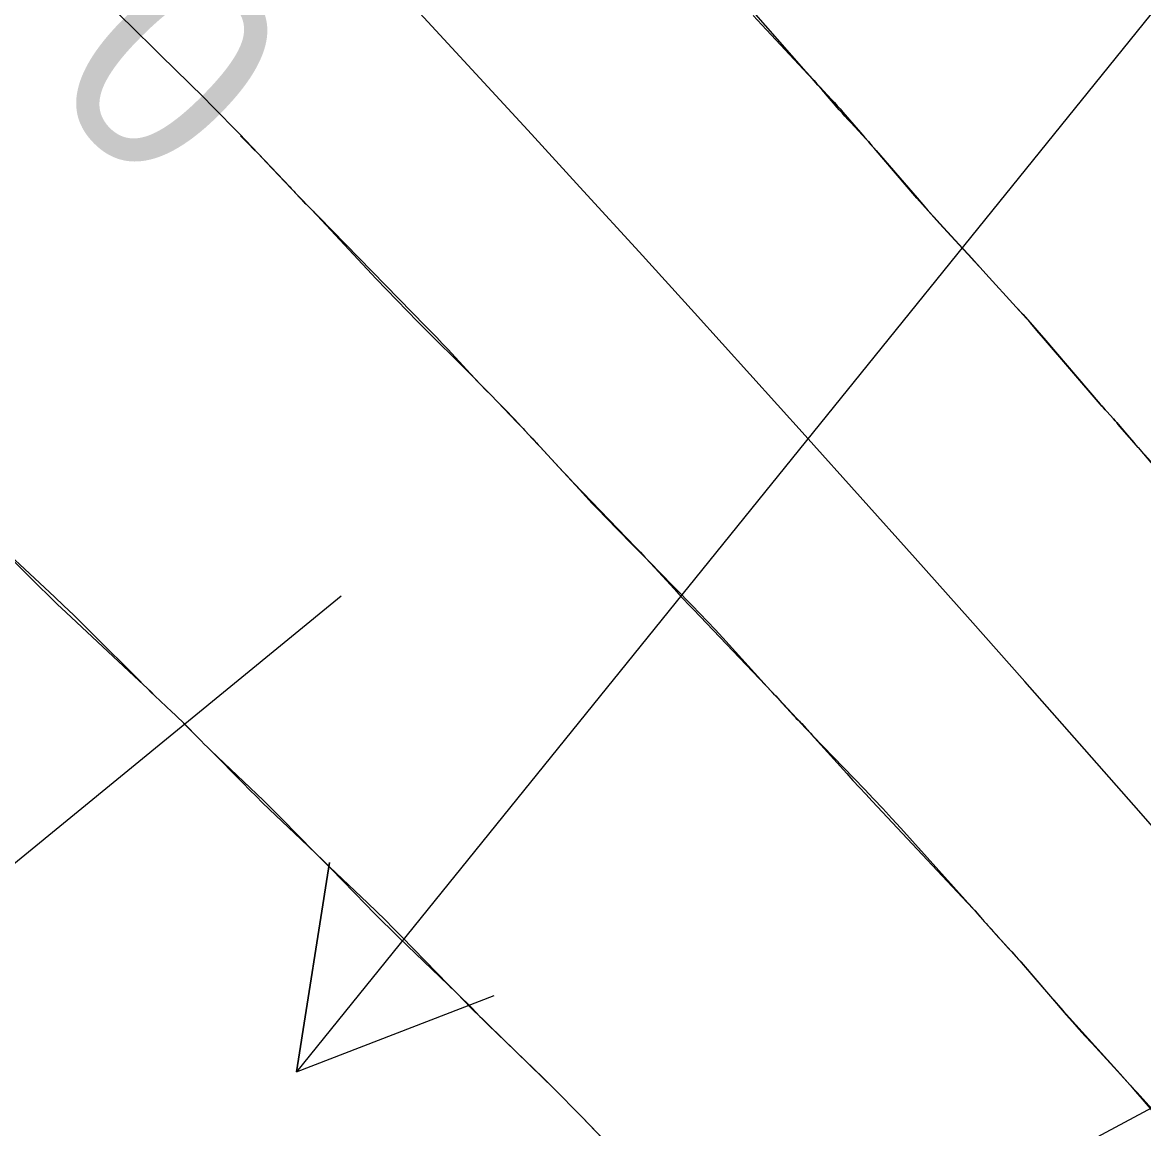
# Model space of a CAD drawing. Extents: x 954385 to 988206, y 1868364 to 1924553.
# Drawn here: x 955898.11 to 955929.86, y 1922853.85 to 1922885.18 of the extents above; entities that cross this region are included whole.
import ezdxf

# ---------------------------------------------------------------- set-up
doc = ezdxf.new("R2010")
doc.units = 0
for name, color, linetype in [('16', 7, 'Continuous'), ('26', 7, 'Continuous'), ('6', 7, 'Continuous'), ('7', 7, 'Continuous'), ('Default', 7, 'Continuous')]:
    doc.layers.add(name, color=color, linetype=linetype)

msp = doc.modelspace()

# ---------------------------------------------------------------- linework, layer by layer
at = {"layer": '16'}
for points in [[(955918.802, 1922885.376), (955919.047, 1922885.111), (955920.36, 1922883.705), (955920.442, 1922883.617), (955920.525, 1922883.528), (955920.607, 1922883.439), (955920.69, 1922883.35), (955921.019, 1922882.995), (955921.101, 1922882.906), (955921.182, 1922882.816), (955921.262, 1922882.726), (955921.342, 1922882.635), (955921.843, 1922882.057), (955921.953, 1922881.93), (955922.063, 1922881.803), (955922.173, 1922881.676), (955922.282, 1922881.549), (955923.442, 1922880.204), (955923.601, 1922880.021), (955923.76, 1922879.84), (955923.922, 1922879.661), (955924.085, 1922879.482), (955924.739, 1922878.771), (955924.903, 1922878.593), (955925.066, 1922878.415), (955925.229, 1922878.237), (955925.392, 1922878.059), (955926.252, 1922877.117), (955926.448, 1922876.9), (955926.643, 1922876.681), (955926.836, 1922876.461), (955927.028, 1922876.239), (955928.629, 1922874.367), (955928.675, 1922874.314), (955928.721, 1922874.261), (955928.767, 1922874.209), (955928.814, 1922874.157), (955929.002, 1922873.949), (955929.049, 1922873.897), (955929.096, 1922873.845), (955929.142, 1922873.792), (955929.187, 1922873.739), (955929.459, 1922873.42), (955929.519, 1922873.349), (955929.579, 1922873.278), (955929.639, 1922873.207), (955929.699, 1922873.136), (955931.576, 1922870.914)], [(955904.287, 1922881.961), (955904.52, 1922881.726), (955904.645, 1922881.599), (955904.77, 1922881.471), (955904.894, 1922881.342), (955905.017, 1922881.213), (955905.715, 1922880.475), (955905.753, 1922880.435), (955905.791, 1922880.395), (955905.867, 1922880.314), (955905.886, 1922880.294), (955905.905, 1922880.274), (955905.924, 1922880.254), (955905.943, 1922880.234), (955906.262, 1922879.91), (955906.322, 1922879.85), (955906.382, 1922879.789), (955906.441, 1922879.728), (955906.501, 1922879.667), (955909.524, 1922876.575), (955909.683, 1922876.412), (955909.84, 1922876.249), (955909.996, 1922876.084), (955910.151, 1922875.919), (955910.799, 1922875.226), (955910.94, 1922875.075), (955911.082, 1922874.925), (955911.225, 1922874.775), (955911.368, 1922874.627), (955912.121, 1922873.85), (955912.176, 1922873.793), (955912.23, 1922873.736), (955912.284, 1922873.678), (955912.338, 1922873.62), (955912.554, 1922873.388), (955912.607, 1922873.33), (955912.661, 1922873.272), (955912.715, 1922873.214), (955912.768, 1922873.155), (955913.297, 1922872.582), (955913.403, 1922872.467), (955913.51, 1922872.353), (955913.617, 1922872.239), (955913.725, 1922872.127), (955915.468, 1922870.315), (955915.607, 1922870.17), (955915.745, 1922870.023), (955915.882, 1922869.876), (955916.018, 1922869.728), (955916.559, 1922869.135), (955916.695, 1922868.986), (955916.832, 1922868.839), (955916.969, 1922868.693), (955917.108, 1922868.547), (955919.345, 1922866.199), (955919.421, 1922866.118), (955919.498, 1922866.038), (955919.574, 1922865.957), (955919.651, 1922865.877), (955920.04, 1922865.466), (955920.074, 1922865.429), (955920.109, 1922865.392), (955920.143, 1922865.355), (955920.177, 1922865.318), (955920.312, 1922865.169), (955920.346, 1922865.132), (955920.379, 1922865.094), (955920.413, 1922865.057), (955920.447, 1922865.02), (955921.449, 1922863.907), (955921.627, 1922863.71), (955921.807, 1922863.513), (955921.988, 1922863.318), (955922.169, 1922863.123), (955924.872, 1922860.246), (955924.925, 1922860.189), (955924.978, 1922860.131), (955925.031, 1922860.072), (955925.083, 1922860.013), (955925.29, 1922859.776), (955925.342, 1922859.717), (955925.395, 1922859.658), (955925.447, 1922859.599), (955925.5, 1922859.541), (955926.034, 1922858.955), (955926.14, 1922858.837), (955926.246, 1922858.719), (955926.35, 1922858.6), (955926.454, 1922858.481), (955927.044, 1922857.797), (955927.177, 1922857.644), (955927.311, 1922857.491), (955927.446, 1922857.339), (955927.581, 1922857.187), (955929.191, 1922855.398), (955929.334, 1922855.238), (955929.476, 1922855.076), (955929.617, 1922854.914), (955929.756, 1922854.751), (955930.312, 1922854.095)], [(955896.904, 1922870.873), (955899.016, 1922868.905), (955899.284, 1922868.653), (955899.55, 1922868.398), (955899.813, 1922868.141), (955900.075, 1922867.882), (955901.42, 1922866.536), (955901.528, 1922866.428), (955901.638, 1922866.321), (955901.748, 1922866.214), (955901.86, 1922866.109), (955902.341, 1922865.655), (955902.435, 1922865.566), (955902.528, 1922865.476), (955902.62, 1922865.385), (955902.712, 1922865.293), (955903.077, 1922864.925), (955903.168, 1922864.833), (955903.259, 1922864.74), (955903.35, 1922864.648), (955903.441, 1922864.556), (955904.355, 1922863.628), (955904.538, 1922863.443), (955904.723, 1922863.26), (955904.909, 1922863.079), (955905.097, 1922862.899), (955906, 1922862.04), (955906.212, 1922861.836), (955906.423, 1922861.631), (955906.631, 1922861.423), (955906.838, 1922861.213), (955907.828, 1922860.198), (955908.062, 1922859.959), (955908.299, 1922859.722), (955908.537, 1922859.488), (955908.777, 1922859.255), (955910.164, 1922857.923), (955910.22, 1922857.869), (955910.276, 1922857.815), (955910.331, 1922857.761), (955910.387, 1922857.707), (955910.611, 1922857.491), (955910.666, 1922857.437), (955910.721, 1922857.382), (955910.776, 1922857.327), (955910.83, 1922857.272), (955911.065, 1922857.029), (955911.123, 1922856.97), (955911.181, 1922856.911), (955911.239, 1922856.853), (955911.298, 1922856.796), (955912.851, 1922855.283), (955913.128, 1922855.01), (955913.403, 1922854.736), (955913.676, 1922854.459), (955913.946, 1922854.179), (955915.717, 1922852.334)]]:
    msp.add_lwpolyline(points, dxfattribs=at)
at = {"layer": '26'}
for points in [[(955957.131, 1922918.928), (955905.867, 1922855.461), (955906.799, 1922861.389), (955905.867, 1922855.461), (955911.466, 1922857.619)], [(955957.131, 1922868.928), (955740.811, 1922753.019), (955743.975, 1922758.118), (955740.811, 1922753.019), (955746.808, 1922752.829)], [(955907.131, 1922868.928), (955888.794, 1922853.919), (955890.915, 1922859.531), (955888.794, 1922853.919), (955894.715, 1922854.888)]]:
    msp.add_lwpolyline(points, dxfattribs=at)
at = {"layer": '6'}
msp.add_lwpolyline([(955900.468, 1922885.773), (955901.264, 1922884.991), (955901.455, 1922884.804), (955901.646, 1922884.617), (955901.836, 1922884.43), (955902.027, 1922884.242), (955903.235, 1922883.055), (955903.493, 1922882.799), (955903.748, 1922882.541), (955904.002, 1922882.28), (955904.253, 1922882.018), (955905.677, 1922880.518), (955905.716, 1922880.477), (955905.754, 1922880.436), (955905.792, 1922880.395), (955905.831, 1922880.354), (955905.983, 1922880.189), (955906.021, 1922880.148), (955906.06, 1922880.107), (955906.099, 1922880.067), (955906.139, 1922880.027), (955906.3, 1922879.867), (955906.34, 1922879.827), (955906.379, 1922879.787), (955906.418, 1922879.746), (955906.457, 1922879.705), (955908.129, 1922877.916), (955908.417, 1922877.61), (955908.708, 1922877.306), (955909.001, 1922877.005), (955909.297, 1922876.707), (955910.886, 1922875.118), (955910.983, 1922875.02), (955911.08, 1922874.923), (955911.177, 1922874.825), (955911.274, 1922874.727), (955911.659, 1922874.335), (955911.755, 1922874.237), (955911.851, 1922874.138), (955911.945, 1922874.038), (955912.039, 1922873.938), (955912.458, 1922873.488), (955912.559, 1922873.379), (955912.659, 1922873.271), (955912.76, 1922873.162), (955912.86, 1922873.053), (955913.878, 1922871.945), (955914.06, 1922871.749), (955914.244, 1922871.554), (955914.429, 1922871.361), (955914.616, 1922871.169), (955915.368, 1922870.405), (955915.556, 1922870.213), (955915.743, 1922870.022), (955915.931, 1922869.831), (955916.118, 1922869.639), (955917.07, 1922868.667), (955917.29, 1922868.44), (955917.508, 1922868.211), (955917.724, 1922867.981), (955917.938, 1922867.748), (955919.38, 1922866.167), (955919.439, 1922866.103), (955919.498, 1922866.038), (955919.557, 1922865.973), (955919.615, 1922865.909), (955919.868, 1922865.63), (955919.918, 1922865.576), (955919.968, 1922865.521), (955920.019, 1922865.467), (955920.07, 1922865.414), (955920.276, 1922865.2), (955920.327, 1922865.147), (955920.378, 1922865.093), (955920.43, 1922865.04), (955920.481, 1922864.986), (955921.95, 1922863.46), (955922.21, 1922863.187), (955922.469, 1922862.912), (955922.725, 1922862.634), (955922.979, 1922862.355), (955924.804, 1922860.328), (955924.892, 1922860.23), (955924.979, 1922860.131), (955925.067, 1922860.033), (955925.154, 1922859.934), (955925.537, 1922859.497), (955925.607, 1922859.418), (955925.677, 1922859.34), (955925.748, 1922859.262), (955925.819, 1922859.184), (955926.105, 1922858.875), (955926.176, 1922858.797), (955926.246, 1922858.719), (955926.316, 1922858.64), (955926.385, 1922858.561), (955927.668, 1922857.075), (955927.845, 1922856.872), (955928.024, 1922856.67), (955928.204, 1922856.47), (955928.386, 1922856.271), (955929.116, 1922855.478), (955929.298, 1922855.279), (955929.48, 1922855.08), (955929.662, 1922854.881), (955929.842, 1922854.681), (955930.591, 1922853.851)], dxfattribs=at)
at = {"layer": '7'}
for points in [[(955931.05, 1922871.645), (955929.704, 1922873.14), (955929.642, 1922873.209), (955929.58, 1922873.279), (955929.519, 1922873.349), (955929.458, 1922873.42), (955929.186, 1922873.737), (955929.14, 1922873.79), (955929.094, 1922873.843), (955929.047, 1922873.895), (955929, 1922873.947), (955928.812, 1922874.155), (955928.765, 1922874.207), (955928.718, 1922874.259), (955928.672, 1922874.312), (955928.627, 1922874.365), (955927.026, 1922876.233), (955926.835, 1922876.455), (955926.641, 1922876.676), (955926.446, 1922876.895), (955926.249, 1922877.112), (955925.389, 1922878.055), (955925.226, 1922878.234), (955925.063, 1922878.412), (955924.899, 1922878.59), (955924.736, 1922878.768), (955924.081, 1922879.48), (955923.919, 1922879.659), (955923.757, 1922879.839), (955923.597, 1922880.02), (955923.439, 1922880.203), (955922.222, 1922881.619), (955922.142, 1922881.711), (955922.062, 1922881.803), (955921.98, 1922881.893), (955921.897, 1922881.983), (955921.565, 1922882.341), (955921.482, 1922882.43), (955921.4, 1922882.521), (955921.319, 1922882.612), (955921.238, 1922882.704), (955920.742, 1922883.274), (955920.632, 1922883.4), (955920.523, 1922883.526), (955920.413, 1922883.652), (955920.303, 1922883.777), (955918.342, 1922886.024)], [(955896.904, 1922870.872), (955898.325, 1922869.453), (955898.579, 1922869.202), (955898.834, 1922868.953), (955899.091, 1922868.706), (955899.351, 1922868.462), (955901.414, 1922866.531), (955901.526, 1922866.426), (955901.638, 1922866.321), (955901.749, 1922866.215), (955901.861, 1922866.11), (955902.34, 1922865.655), (955902.434, 1922865.565), (955902.527, 1922865.475), (955902.619, 1922865.384), (955902.71, 1922865.292), (955903.074, 1922864.922), (955903.165, 1922864.83), (955903.257, 1922864.739), (955903.35, 1922864.649), (955903.444, 1922864.559), (955904.559, 1922863.503), (955904.75, 1922863.321), (955904.939, 1922863.137), (955905.127, 1922862.951), (955905.313, 1922862.763), (955906.054, 1922862.01), (955906.24, 1922861.822), (955906.428, 1922861.636), (955906.617, 1922861.451), (955906.807, 1922861.267), (955907.891, 1922860.23), (955908.134, 1922859.995), (955908.375, 1922859.758), (955908.614, 1922859.519), (955908.852, 1922859.279), (955910.164, 1922857.935), (955910.222, 1922857.877), (955910.279, 1922857.818), (955910.336, 1922857.759), (955910.393, 1922857.7), (955910.626, 1922857.457), (955910.68, 1922857.401), (955910.734, 1922857.346), (955910.789, 1922857.29), (955910.845, 1922857.236), (955911.067, 1922857.018), (955911.122, 1922856.963), (955911.178, 1922856.909), (955911.234, 1922856.854), (955911.29, 1922856.8), (955912.851, 1922855.284), (955913.128, 1922855.012), (955913.404, 1922854.737), (955913.677, 1922854.461), (955913.947, 1922854.182), (955915.754, 1922852.301)]]:
    msp.add_lwpolyline(points, dxfattribs=at)
at = {"layer": 'Default'}
msp.add_arc((955068.332, 1922107.114), 1145.916, 31.460692, 46.414195, dxfattribs=at)

# ---------------------------------------------------------------- texts
at = {"layer": '16'}
msp.add_text('570', height=6, rotation=314.9851, dxfattribs=at).set_placement((955892.319, 1922889.691))

doc.saveas('drawing.dxf')
